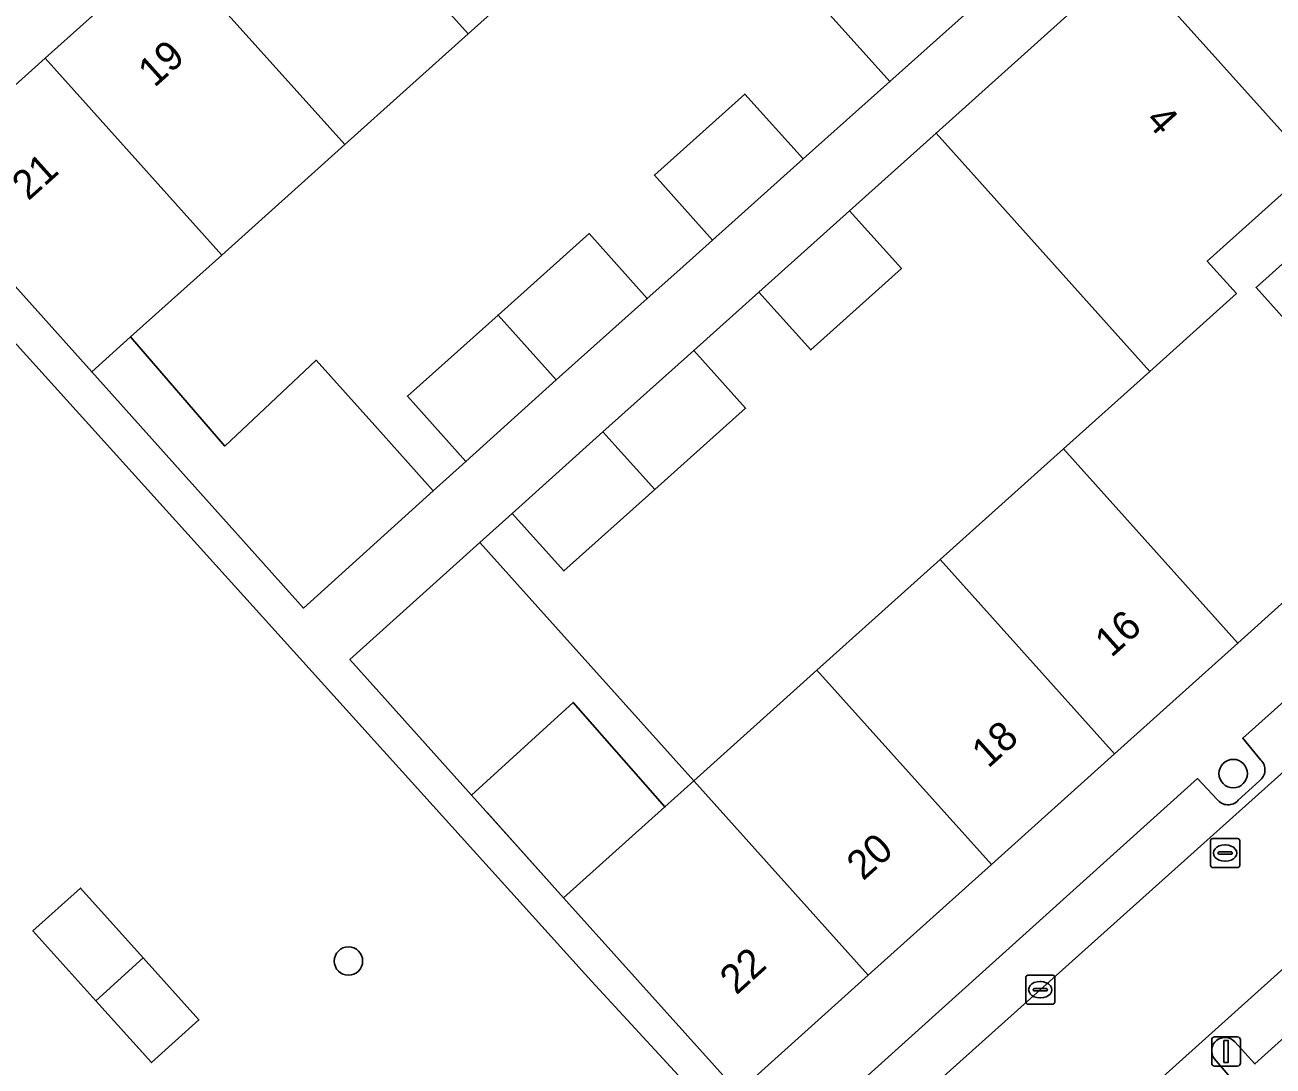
# Model space of a CAD drawing. Extents: x 162172 to 163187, y 382874 to 383685.
# Drawn here: x 162805.69 to 162848.64, y 383502.39 to 383538.22 of the extents above; entities that cross this region are included whole.
import ezdxf

# ---------------------------------------------------------------- set-up
doc = ezdxf.new("R2010")
doc.units = 0
for name, color, linetype in [('IMGEO_Boom', 7, 'Continuous'), ('IMGEO_Erf', 7, 'Continuous'), ('IMGEO_Kolk', 7, 'Continuous'), ('IMGEO_Lichtmast', 7, 'Continuous'), ('IMGEO_Muur', 7, 'Continuous'), ('IMGEO_Pand', 7, 'Continuous'), ('IMGEO_Pand_nummerreeks', 7, 'Continuous'), ('IMGEO_Parkeervlak_open', 7, 'Continuous'), ('IMGEO_Rijbaan_lokaal_open', 7, 'Continuous'), ('IMGEO_Rioolput', 7, 'Continuous'), ('IMGEO_Voetpad_open', 7, 'Continuous')]:
    doc.layers.add(name, color=color, linetype=linetype)

msp = doc.modelspace()

# ---------------------------------------------------------------- linework, layer by layer
at = {"layer": 'IMGEO_Boom'}
for centre in [(162847.27, 383512.456), (162816.819, 383506.004)]:
    msp.add_circle(centre, 0.489, dxfattribs=at)
at = {"layer": 'IMGEO_Erf'}
for points in [[(162827.347, 383533.048), (162830.461, 383535.837), (162832.465, 383533.604), (162835.453, 383536.267), (162828.157, 383544.393), (162825.181, 383541.721), (162820.94, 383537.913), (162816.698, 383534.105), (162812.457, 383530.297), (162809.32, 383527.48), (162812.567, 383523.726), (162815.704, 383526.678), (162817.722, 383524.429), (162819.74, 383522.181), (162820.861, 383523.192), (162818.85, 383525.439), (162821.969, 383528.231), (162825.1, 383531.035), (162827.101, 383528.801), (162828.219, 383529.802), (162829.346, 383530.811)], [(162841.428, 383523.625), (162844.404, 383526.297), (162837.045, 383534.493), (162834.069, 383531.821), (162835.851, 383529.83), (162832.73, 383527.035), (162830.945, 383529.023), (162828.701, 383527.014), (162830.487, 383525.025), (162827.362, 383522.227), (162824.236, 383519.427), (162822.457, 383521.409), (162821.34, 383520.404), (162823.335, 383518.182), (162828.704, 383512.201), (162832.945, 383516.009), (162837.187, 383519.817)], [(162851.213, 383532.018), (162848.057, 383529.187), (162851.61, 383525.222), (162854.768, 383528.052)], [(162824.552, 383514.906), (162821.054, 383511.713), (162824.225, 383508.179), (162827.711, 383511.309)], [(162808.12, 383504.641), (162805.959, 383507.045), (162807.596, 383508.516), (162809.755, 383506.113), (162811.673, 383503.979), (162810.037, 383502.509)]]:
    msp.add_lwpolyline(points, close=True, dxfattribs=at)
msp.add_lwpolyline([(162804.67, 383501.537), (162808.021, 383497.826), (162811.403, 383494.08), (162806.208, 383489.388), (162807.883, 383487.533), (162807.29, 383486.997), (162810.976, 383482.915), (162817.43, 383488.716), (162816.911, 383489.325), (162814.839, 383491.631), (162811.907, 383494.895), (162816.295, 383498.838), (162817.222, 383497.806), (162819.227, 383495.575), (162821.299, 383493.269), (162829.409, 383500.736), (162825.19, 383505.317), (162800.917, 383532.162)], dxfattribs=at)
at = {"layer": 'IMGEO_Kolk'}
for p, q in [((162840.205, 383505.519), (162841.057, 383505.519)), ((162840.13, 383504.593), (162840.13, 383505.445)), ((162840.432, 383505.062), (162840.83, 383505.062)), ((162840.618, 383505.299), (162840.643, 383505.299)), ((162841.131, 383505.445), (162841.131, 383504.593)), ((162840.389, 383505.013), (162840.389, 383505.025)), ((162840.827, 383504.976), (162840.429, 383504.976)), ((162840.641, 383504.739), (162840.616, 383504.739)), ((162840.873, 383505.025), (162840.873, 383505.013)), ((162841.057, 383504.519), (162840.205, 383504.519))]:
    msp.add_line(p, q, dxfattribs=at)
for points in [[(162840.205, 383505.519), (162841.057, 383505.519)], [(162840.13, 383504.593), (162840.13, 383505.445)], [(162841.131, 383505.445), (162841.131, 383504.593)], [(162841.057, 383504.519), (162840.205, 383504.519)]]:
    msp.add_lwpolyline(points, dxfattribs=at)
for centre, radius, start, end in [((162840.207, 383505.443), 0.0765, 91.552, 178.448), ((162840.207, 383505.443), 0.0765, 91.552, 178.448), ((162841.055, 383505.443), 0.0765, 1.552, 88.448), ((162841.055, 383505.443), 0.0765, 1.552, 88.448), ((162840.429, 383505.022), 0.0403, 85.8775, 175.7526), ((162840.834, 383505.024), 0.0386, 1.7309, 96.639), ((162840.426, 383505.012), 0.0366, 178.938, 274.7102), ((162840.83, 383505.019), 0.043, 264.8664, 352.4533), ((162840.207, 383504.595), 0.0765, 181.552, 268.448), ((162840.207, 383504.595), 0.0765, 181.552, 268.448), ((162841.055, 383504.595), 0.0765, 271.552, 358.448), ((162841.055, 383504.595), 0.0765, 271.552, 358.448)]:
    msp.add_arc(centre, radius, start, end, dxfattribs=at)
for centre, major_axis, ratio, start_param, end_param in [((162840.617, 383505.019), (-0.387, 0.002), 0.722429, 4.712389, 7.853982), ((162840.642, 383505.019), (-0.39, 0.002), 0.717154, 1.570796, 4.712389)]:
    msp.add_ellipse(centre, major_axis=major_axis, ratio=ratio, start_param=start_param, end_param=end_param, dxfattribs=at)
at = {"layer": 'IMGEO_Lichtmast'}
for p, q in [((162846.63, 383503.392), (162847.42, 383503.392)), ((162847.42, 383503.392), (162846.63, 383503.392)), ((162846.53, 383502.492), (162846.53, 383503.292)), ((162846.53, 383503.292), (162846.53, 383502.492)), ((162847.52, 383503.292), (162847.52, 383502.492)), ((162847.52, 383502.492), (162847.52, 383503.292)), ((162847.42, 383502.392), (162846.63, 383502.392)), ((162846.63, 383502.392), (162847.42, 383502.392))]:
    msp.add_line(p, q, dxfattribs=at)
msp.add_lwpolyline([(162846.95, 383503.267), (162847.1, 383503.267), (162847.1, 383502.517), (162846.95, 383502.517), (162846.95, 383503.267)], dxfattribs=at)
for centre, start, end in [((162846.63, 383503.292), 90, 180), ((162846.63, 383503.292), 90, 180), ((162847.42, 383503.292), 0, 90), ((162847.42, 383503.292), 360, 90), ((162846.63, 383502.492), 180, 270), ((162846.63, 383502.492), 180, 270), ((162847.42, 383502.492), 270, 0), ((162847.42, 383502.492), 270, 0)]:
    msp.add_arc(centre, 0.1, start, end, dxfattribs=at)
at = {"layer": 'IMGEO_Muur'}
msp.add_lwpolyline([(162821.603, 383511.101), (162824.225, 383508.179)], dxfattribs=at)
at = {"layer": 'IMGEO_Pand'}
for points in [[(162835.779, 383549.219), (162832.137, 383545.949), (162831.134, 383547.066), (162828.157, 383544.393), (162835.453, 383536.267), (162839.728, 383540.105), (162842.072, 383542.209)], [(162820.94, 383537.913), (162825.181, 383541.721), (162819.105, 383548.488), (162814.863, 383544.682)], [(162820.94, 383537.913), (162814.863, 383544.682), (162810.62, 383540.874), (162816.698, 383534.105)], [(162806.378, 383537.068), (162812.457, 383530.297), (162816.698, 383534.105), (162810.62, 383540.874)], [(162850.017, 383533.352), (162843.665, 383540.436), (162841.321, 383538.331), (162837.045, 383534.493), (162844.404, 383526.297), (162847.381, 383528.97), (162846.379, 383530.086)], [(162809.32, 383527.48), (162812.457, 383530.297), (162806.378, 383537.068), (162801.903, 383533.053), (162807.982, 383526.279)], [(162832.465, 383533.604), (162830.461, 383535.837), (162827.347, 383533.048), (162829.346, 383530.811)], [(162847.425, 383516.946), (162857.018, 383525.576), (162856.795, 383525.68), (162857.01, 383525.875), (162856.906, 383525.99), (162856.741, 383525.85), (162854.768, 383528.052), (162851.61, 383525.222), (162848.057, 383529.187), (162851.213, 383532.018), (162850.017, 383533.352), (162846.379, 383530.086), (162847.381, 383528.97), (162844.404, 383526.297), (162841.428, 383523.625)], [(162834.069, 383531.821), (162830.945, 383529.023), (162832.73, 383527.035), (162835.851, 383529.83)], [(162825.1, 383531.035), (162821.969, 383528.231), (162823.973, 383526), (162827.101, 383528.801)], [(162823.973, 383526), (162821.969, 383528.231), (162818.85, 383525.439), (162820.861, 383523.192)], [(162819.74, 383522.181), (162817.722, 383524.429), (162815.704, 383526.678), (162812.567, 383523.726), (162809.32, 383527.48), (162807.982, 383526.279), (162815.274, 383518.152)], [(162828.701, 383527.014), (162825.576, 383524.215), (162827.362, 383522.227), (162830.487, 383525.025)], [(162827.362, 383522.227), (162825.576, 383524.215), (162822.457, 383521.409), (162824.236, 383519.427)], [(162847.425, 383516.946), (162841.428, 383523.625), (162837.187, 383519.817), (162843.186, 383513.136)], [(162823.335, 383518.182), (162821.34, 383520.404), (162816.867, 383516.379), (162821.054, 383511.713), (162824.552, 383514.906), (162827.711, 383511.309), (162828.704, 383512.201)], [(162843.186, 383513.136), (162837.187, 383519.817), (162832.945, 383516.009), (162838.946, 383509.326)], [(162834.707, 383505.515), (162838.946, 383509.326), (162832.945, 383516.009), (162828.704, 383512.201)], [(162834.707, 383505.515), (162828.704, 383512.201), (162827.711, 383511.309), (162824.225, 383508.179), (162830.227, 383501.489)], [(162809.755, 383506.113), (162807.596, 383508.516), (162805.959, 383507.045), (162808.12, 383504.641)], [(162809.755, 383506.113), (162808.12, 383504.641), (162810.037, 383502.509), (162811.673, 383503.979)]]:
    msp.add_lwpolyline(points, close=True, dxfattribs=at)
at = {"layer": 'IMGEO_Parkeervlak_open'}
for points in [[(162846.714, 383511.569), (162846.044, 383512.284), (162832.049, 383499.676), (162833.213, 383498.368), (162856.866, 383519.569), (162855.661, 383520.889), (162847.597, 383513.678), (162848.22, 383512.921)], [(162847.328, 383503.221), (162848.016, 383502.465), (162861.252, 383514.384), (162860.073, 383515.696), (162815.972, 383476.091), (162817.156, 383474.785), (162830.422, 383486.653), (162829.798, 383487.324)], [(162848.17, 383512.208), (162847.446, 383511.538)], [(162830.407, 383488.023), (162831.068, 383487.264), (162847.298, 383501.852), (162846.62, 383502.649)]]:
    msp.add_lwpolyline(points, dxfattribs=at)
for centre, radius, start, end in [((162847.89, 383512.586), 0.471, 306.5811, 45.3961), ((162847.093, 383511.858), 0.477, 217.3642, 317.7858), ((162846.985, 383502.921), 0.455, 41.2208, 216.6493)]:
    msp.add_arc(centre, radius, start, end, dxfattribs=at)
at = {"layer": 'IMGEO_Rijbaan_lokaal_open'}
msp.add_lwpolyline([(162851.767, 383550.939), (162845.487, 383557.937), (162844.228, 383559.34), (162840.654, 383563.32), (162838.673, 383565.516), (162838.527, 383565.383), (162838.426, 383565.486), (162838.631, 383565.689), (162838.48, 383565.875), (162838.549, 383565.941), (162836.089, 383568.722), (162826.095, 383559.798), (162828.614, 383557.036), (162832.5, 383552.871), (162835.779, 383549.219), (162842.072, 383542.209), (162843.665, 383540.436), (162850.017, 383533.352)], dxfattribs=at)
msp.add_lwpolyline([(162859.927, 383522.332), (162856.866, 383519.569), (162833.213, 383498.368), (162832.253, 383497.468), (162828.412, 383494.046), (162827.325, 383493.083), (162814.293, 383481.374), (162812.415, 383479.642), (162815.714, 383475.898), (162815.972, 383476.091), (162860.073, 383515.696), (162863.277, 383518.589)], close=True, dxfattribs=at)
at = {"layer": 'IMGEO_Rioolput'}
for p, q in [((162846.567, 383510.222), (162847.419, 383510.222)), ((162846.492, 383509.296), (162846.492, 383510.148)), ((162846.98, 383510.002), (162847.005, 383510.002)), ((162847.493, 383510.148), (162847.493, 383509.296)), ((162846.751, 383509.716), (162846.751, 383509.728)), ((162847.189, 383509.679), (162846.791, 383509.679)), ((162846.794, 383509.765), (162847.192, 383509.765)), ((162847.003, 383509.442), (162846.978, 383509.442)), ((162847.235, 383509.728), (162847.235, 383509.716)), ((162847.419, 383509.222), (162846.567, 383509.222))]:
    msp.add_line(p, q, dxfattribs=at)
for points in [[(162846.567, 383510.222), (162847.419, 383510.222)], [(162846.492, 383509.296), (162846.492, 383510.148)], [(162847.493, 383510.148), (162847.493, 383509.296)], [(162847.419, 383509.222), (162846.567, 383509.222)]]:
    msp.add_lwpolyline(points, dxfattribs=at)
for centre, radius, start, end in [((162846.569, 383510.146), 0.0765, 91.552, 178.448), ((162846.569, 383510.146), 0.0765, 91.552, 178.448), ((162847.417, 383510.146), 0.0765, 1.552, 88.448), ((162847.417, 383510.146), 0.0765, 1.552, 88.448), ((162846.791, 383509.725), 0.0403, 85.8775, 175.7526), ((162846.788, 383509.715), 0.0366, 178.938, 274.7102), ((162847.192, 383509.722), 0.043, 264.8664, 352.4533), ((162847.196, 383509.727), 0.0386, 1.7309, 96.639), ((162846.569, 383509.298), 0.0765, 181.552, 268.448), ((162846.569, 383509.298), 0.0765, 181.552, 268.448), ((162847.417, 383509.298), 0.0765, 271.552, 358.448), ((162847.417, 383509.298), 0.0765, 271.552, 358.448)]:
    msp.add_arc(centre, radius, start, end, dxfattribs=at)
for centre, major_axis, ratio, start_param, end_param in [((162846.979, 383509.722), (-0.387, 0.002), 0.722429, 4.712389, 7.853982), ((162847.004, 383509.722), (-0.39, 0.002), 0.717154, 1.570796, 4.712389)]:
    msp.add_ellipse(centre, major_axis=major_axis, ratio=ratio, start_param=start_param, end_param=end_param, dxfattribs=at)
at = {"layer": 'IMGEO_Voetpad_open'}
for points in [[(162724.277, 383463.351), (162728.74, 383467.362), (162733.009, 383471.198), (162737.379, 383475.125), (162741.749, 383479.052), (162742.646, 383479.855), (162750.865, 383487.213), (162755.682, 383491.526), (162764.343, 383499.308), (162767.726, 383502.35), (162775.823, 383509.594), (162779.209, 383512.659), (162787.715, 383520.314), (162792.856, 383524.915), (162798.479, 383529.957), (162800.917, 383532.162), (162801.903, 383533.053), (162806.378, 383537.068), (162810.62, 383540.874)], [(162839.728, 383540.105), (162835.453, 383536.267), (162832.465, 383533.604), (162829.346, 383530.811), (162828.219, 383529.802), (162827.101, 383528.801), (162823.973, 383526), (162820.861, 383523.192), (162819.74, 383522.181), (162815.274, 383518.152), (162807.982, 383526.279), (162801.903, 383533.053)], [(162800.917, 383532.162), (162825.19, 383505.317), (162829.409, 383500.736), (162830.227, 383501.489), (162824.225, 383508.179), (162821.054, 383511.713), (162816.867, 383516.379), (162821.34, 383520.404), (162822.457, 383521.409), (162825.576, 383524.215), (162828.701, 383527.014), (162830.945, 383529.023), (162834.069, 383531.821), (162837.045, 383534.493), (162841.321, 383538.331)], [(162854.17, 383505.363), (162858.412, 383509.17), (162862.655, 383512.976), (162865.77, 383515.789), (162866.898, 383516.782), (162871.143, 383520.586), (162875.503, 383524.493), (162877.143, 383525.963), (162880.733, 383529.18), (162879.489, 383530.695), (162874.196, 383525.966), (162869.794, 383522.011), (162868.92, 383521.21), (162864.477, 383517.233), (162863.359, 383518.483), (162863.277, 383518.589), (162860.073, 383515.696), (162861.252, 383514.384), (162848.016, 383502.465), (162847.328, 383503.221)], [(162857.018, 383525.576), (162847.425, 383516.946), (162843.186, 383513.136), (162838.946, 383509.326), (162834.707, 383505.515), (162830.227, 383501.489), (162829.409, 383500.736), (162821.299, 383493.269), (162819.068, 383491.264), (162816.911, 383489.325), (162817.43, 383488.716), (162810.976, 383482.915), (162810.723, 383482.687), (162810.651, 383481.603), (162809.262, 383480.35), (162810.977, 383478.382), (162812.415, 383479.642), (162814.293, 383481.374), (162813.102, 383482.651), (162826.154, 383494.4)], [(162848.22, 383512.921), (162847.597, 383513.678), (162855.661, 383520.889)], [(162826.154, 383494.4), (162827.325, 383493.083), (162828.412, 383494.046), (162827.701, 383494.887), (162831.491, 383498.267), (162832.253, 383497.468), (162833.213, 383498.368), (162832.049, 383499.676), (162846.044, 383512.284), (162846.714, 383511.569)], [(162847.446, 383511.538), (162848.17, 383512.208)], [(162846.62, 383502.649), (162847.298, 383501.852), (162831.068, 383487.264), (162830.407, 383488.023)]]:
    msp.add_lwpolyline(points, dxfattribs=at)
for centre, radius, start, end in [((162847.89, 383512.586), 0.471, 306.5811, 45.3961), ((162847.093, 383511.858), 0.477, 217.3642, 317.7858), ((162846.985, 383502.921), 0.455, 41.2208, 216.6493)]:
    msp.add_arc(centre, radius, start, end, dxfattribs=at)

# ---------------------------------------------------------------- texts
at = {"layer": 'IMGEO_Pand_nummerreeks'}
for s, rotation, p in [('19', 41.9013, (162810.142, 383536.039)), ('4', 311.8843, (162844.216, 383534.91)), ('21', 41.9013, (162805.8, 383532.144)), ('16', 41.9498, (162843.074, 383516.423)), ('18', 41.9498, (162838.837, 383512.615)), ('20', 41.9498, (162834.53, 383508.744)), ('22', 42.0977, (162830.168, 383504.811))]:
    msp.add_text(s, height=1, rotation=rotation, dxfattribs=at).set_placement(p)

doc.saveas('drawing.dxf')
